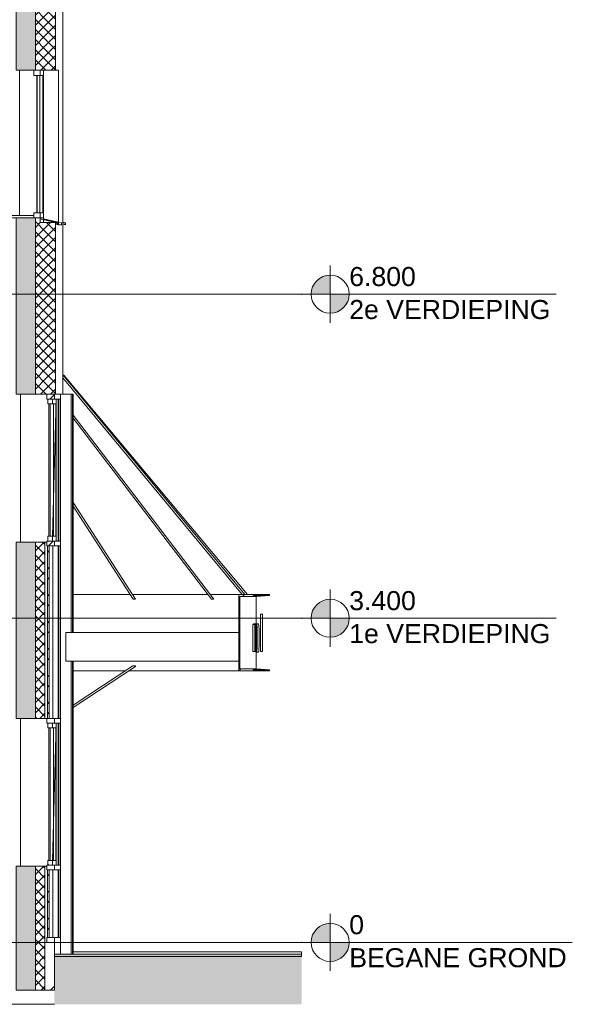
# Model space of a CAD drawing. Extents: x -156717 to 425753, y -51191 to 363295.
# Tile 484 of 502: x 325844 to 331642, y 193548 to 203877. Entities that reach past the tile are written whole.
import ezdxf

# ---------------------------------------------------------------- set-up
doc = ezdxf.new("R2010")
doc.units = 0
doc.header["$LTSCALE"] = 50
doc.linetypes.add('7 Voorgevel & doorsnede A-A$0$B0204', pattern=[1300, 1000, -100, 100, -100])
doc.layers.get('0').update_dxf_attribs({"linetype": 'CONTINUOUS'})
for name, color, linetype in [('7 Voorgevel & doorsnede A-A$0$0 2D arcering', 7, 'CONTINUOUS'), ('7 Voorgevel & doorsnede A-A$0$00 Bestaand', 7, 'CONTINUOUS'), ('7 Voorgevel & doorsnede A-A$0$00 Bestaand Doorsnede-arcering', 7, 'CONTINUOUS'), ('7 Voorgevel & doorsnede A-A$0$00 Bestaand Laagscheidingslijnen', 7, 'CONTINUOUS'), ('7 Voorgevel & doorsnede A-A$0$00 Bestaand Ramen', 7, 'CONTINUOUS'), ('7 Voorgevel & doorsnede A-A$0$21 Buitenwanden', 7, 'CONTINUOUS'), ('7 Voorgevel & doorsnede A-A$0$21 Buitenwanden Doorsnede-arcering', 7, 'CONTINUOUS'), ('7 Voorgevel & doorsnede A-A$0$90 Terrein', 7, 'CONTINUOUS'), ('7 Voorgevel & doorsnede A-A$0$90 Terrein Doorsnede-arcering', 7, 'CONTINUOUS')]:
    doc.layers.add(name, color=color, linetype=linetype)
doc.styles.add('7 Voorgevel & doorsnede A-A$0$GENERATED_STYLE_1', font='ARIAL.TTF')
pattern_1 = [(-45, (108550.56, 1635.29), (53.033, 53.033), []), (45, (108550.56, 1635.29), (-53.033, 53.033), [])]
pattern_2 = [(45, (108550.56, 1635.3), (-127.2792, 127.2792), [])]
pattern_3 = [(45, (108550.56, 1635.3), (-141.4214, 141.4214), []), (135, (108550.56, 1635.3), (141.4214, 141.4214), [])]
pattern_4 = [(45, (108550.56, 1635.3), (-159.099, 159.099), []), (45, (108497.53, 1688.32), (-159.099, 159.099), [])]

# ---------------------------------------------------------------- blocks, each defined once
blk = doc.blocks.new('7 Voorgevel & doorsnede A-A$0$Section Elem_398_3', base_point=(108551, 1635))
at = {"layer": '7 Voorgevel & doorsnede A-A$0$00 Bestaand Ramen', "color": 252, "linetype": 'Continuous', "lineweight": 0}
for p, q in [((97000, 9189), (97030, 9182)), ((97028, 9181), (97000, 9187)), ((97000, 9170), (97001, 9172)), ((97030, 9162), (97000, 9170)), ((97001, 9172), (97028, 9165)), ((97028, 9165), (97028, 9181)), ((97030, 9182), (97030, 9162))]:
    blk.add_line(p, q, dxfattribs=at)
blk = doc.blocks.new('7 Voorgevel & doorsnede A-A$0$Section Elem_473_3', base_point=(108551, 1635))
at = {"layer": '7 Voorgevel & doorsnede A-A$0$00 Bestaand Doorsnede-arcering', "linetype": 'Continuous', "lineweight": 0}
for points in [[(96513, 3985), (96713, 3985), (96713, 5835), (96513, 5835)], [(96513, 2435), (96513, 1135), (96713, 1135), (96713, 2435)]]:
    blk.add_hatch(color=255, dxfattribs=at).paths.add_polyline_path(points, flags=0)
h = blk.add_hatch(dxfattribs=at)
h.set_pattern_fill('13_45GR_ISOLATIE_0003', color=255, style=0, pattern_type=2)
h.set_pattern_definition(pattern_1)
h.paths.add_polyline_path([(96713, 3985), (96813, 3985), (96813, 5835), (96713, 5835)], flags=0)
h = blk.add_hatch(dxfattribs=at)
h.set_pattern_fill('13_45GR_ISOLATIE_0003', color=255, style=0, pattern_type=2)
h.set_pattern_definition(pattern_1)
h.paths.add_polyline_path([(96713, 1135), (96813, 1135), (96813, 2435), (96713, 2435)], flags=0)
at = {"layer": '7 Voorgevel & doorsnede A-A$0$00 Bestaand', "color": 2, "linetype": 'Continuous', "lineweight": 0}
for p, q in [((96513, 5835), (96713, 5835)), ((96513, 3985), (96513, 5835)), ((96713, 5835), (96813, 5835)), ((96813, 3985), (96813, 5835)), ((96513, 3985), (96713, 3985)), ((96713, 3985), (96813, 3985)), ((96513, 1135), (96513, 2435)), ((96513, 2435), (96713, 2435)), ((96713, 2435), (96813, 2435)), ((96813, 1135), (96813, 2435)), ((96513, 1135), (96713, 1135)), ((96713, 1135), (96813, 1135))]:
    blk.add_line(p, q, dxfattribs=at)
at = {"layer": '7 Voorgevel & doorsnede A-A$0$00 Bestaand Laagscheidingslijnen', "color": 2, "linetype": 'Continuous', "lineweight": 0}
for p, q in [((96713, 3985), (96713, 5835)), ((96713, 3985), (96713, 5835)), ((96713, 1135), (96713, 2435)), ((96713, 1135), (96713, 2435))]:
    blk.add_line(p, q, dxfattribs=at)
blk = doc.blocks.new('7 Voorgevel & doorsnede A-A$0$Section Elem_474_3', base_point=(108551, 1635))
at = {"layer": '7 Voorgevel & doorsnede A-A$0$00 Bestaand', "color": 1, "linetype": 'Continuous', "lineweight": 0}
for p, q in [((97000, 7385), (97087, 7385)), ((97087, 7385), (97087, 4885)), ((97087, 4585), (97087, 1510)), ((96977, 1510), (96977, 1635))]:
    blk.add_line(p, q, dxfattribs=at)
blk = doc.blocks.new('7 Voorgevel & doorsnede A-A$0$Section Elem_475_3', base_point=(108551, 1635))
at = {"layer": '7 Voorgevel & doorsnede A-A$0$00 Bestaand', "color": 1, "linetype": 'Continuous', "lineweight": 0}
for p, q in [((97101, 7385), (97087, 7385)), ((97101, 7385), (97101, 4885)), ((97101, 4585), (97101, 1510))]:
    blk.add_line(p, q, dxfattribs=at)
blk = doc.blocks.new('7 Voorgevel & doorsnede A-A$0$Section Elem_476_3', base_point=(108551, 1635))
at = {"layer": '7 Voorgevel & doorsnede A-A$0$00 Bestaand Doorsnede-arcering', "linetype": 'Continuous', "lineweight": 0}
h = blk.add_hatch(dxfattribs=at)
h.set_pattern_fill('11_GEWAPEND_BETON_PREFAB_57', color=9, style=0, pattern_type=2)
h.set_pattern_definition(pattern_2)
h.paths.add_polyline_path([(96832, 7385), (96832, 7335), (96913, 7335), (96913, 7385)], flags=0)
h = blk.add_hatch(dxfattribs=at)
h.set_pattern_fill('305_HARDHOUT__01__0003', color=9, style=0, pattern_type=2)
h.set_pattern_definition(pattern_3)
h.paths.add_polyline_path([(96892, 7335), (96842, 7335), (96842, 7285), (96892, 7285)], flags=0)
h = blk.add_hatch(dxfattribs=at)
h.set_pattern_fill('305_HARDHOUT__01__0003', color=9, style=0, pattern_type=2)
h.set_pattern_definition(pattern_3)
h.paths.add_polyline_path([(96892, 5845), (96892, 5895), (96842, 5895), (96842, 5845)], flags=0)
h = blk.add_hatch(dxfattribs=at)
h.set_pattern_fill('11_GEWAPEND_BETON_PREFAB_57', color=9, style=0, pattern_type=2)
h.set_pattern_definition(pattern_2)
h.paths.add_polyline_path([(96832, 5845), (96832, 5795), (96913, 5795), (96913, 5845)], flags=0)
h = blk.add_hatch(dxfattribs=at)
h.set_pattern_fill('305_HARDHOUT__01__0003', color=9, style=0, pattern_type=2)
h.set_pattern_definition(pattern_3)
h.paths.add_polyline_path([(96859, 3985), (96859, 5795), (96839, 5795), (96839, 3985)], flags=0)
h = blk.add_hatch(dxfattribs=at)
h.set_pattern_fill('11_GEWAPEND_BETON_PREFAB_57', color=9, style=0, pattern_type=2)
h.set_pattern_definition(pattern_2)
h.paths.add_polyline_path([(96832, 3985), (96832, 3935), (96913, 3935), (96913, 3985)], flags=0)
h = blk.add_hatch(dxfattribs=at)
h.set_pattern_fill('305_HARDHOUT__01__0003', color=9, style=0, pattern_type=2)
h.set_pattern_definition(pattern_3)
h.paths.add_polyline_path([(96892, 3935), (96842, 3935), (96842, 3885), (96892, 3885)], flags=0)
h = blk.add_hatch(dxfattribs=at)
h.set_pattern_fill('305_HARDHOUT__01__0003', color=9, style=0, pattern_type=2)
h.set_pattern_definition(pattern_3)
h.paths.add_polyline_path([(96892, 2445), (96892, 2495), (96842, 2495), (96842, 2445)], flags=0)
h = blk.add_hatch(dxfattribs=at)
h.set_pattern_fill('11_GEWAPEND_BETON_PREFAB_57', color=9, style=0, pattern_type=2)
h.set_pattern_definition(pattern_2)
h.paths.add_polyline_path([(96832, 2445), (96832, 2395), (96913, 2395), (96913, 2445)], flags=0)
h = blk.add_hatch(dxfattribs=at)
h.set_pattern_fill('305_HARDHOUT__01__0003', color=9, style=0, pattern_type=2)
h.set_pattern_definition(pattern_3)
h.paths.add_polyline_path([(96859, 1685), (96859, 2395), (96839, 2395), (96839, 1685)], flags=0)
h = blk.add_hatch(dxfattribs=at)
h.set_pattern_fill('11_GEWAPEND_BETON_PREFAB_57', color=9, style=0, pattern_type=2)
h.set_pattern_definition(pattern_2)
h.paths.add_polyline_path([(96832, 1635), (96913, 1635), (96913, 1685), (96832, 1685)], flags=0)
at = {"layer": '7 Voorgevel & doorsnede A-A$0$00 Bestaand Ramen', "color": 2, "linetype": 'Continuous', "lineweight": 0}
for p, q in [((96832, 7335), (96832, 7385)), ((96832, 7385), (96913, 7385)), ((96832, 7335), (96913, 7335)), ((96913, 7335), (96913, 7385)), ((96832, 5795), (96832, 5845)), ((96832, 5845), (96913, 5845)), ((96832, 5795), (96913, 5795)), ((96913, 5795), (96913, 5845)), ((96832, 3935), (96832, 3985)), ((96832, 3985), (96913, 3985)), ((96832, 3935), (96913, 3935)), ((96913, 3935), (96913, 3985)), ((96832, 2395), (96832, 2445)), ((96832, 2445), (96913, 2445)), ((96832, 2395), (96913, 2395)), ((96913, 2395), (96913, 2445)), ((96832, 1685), (96913, 1685)), ((96832, 1635), (96832, 1685)), ((96913, 1635), (96913, 1685)), ((96832, 1635), (96913, 1635))]:
    blk.add_line(p, q, dxfattribs=at)
at = {"layer": '7 Voorgevel & doorsnede A-A$0$00 Bestaand Ramen', "color": 1, "linetype": 'Continuous', "lineweight": 0}
for p, q in [((96842, 7335), (96892, 7335)), ((96842, 7285), (96842, 7335)), ((96892, 7285), (96892, 7335)), ((96977, 7385), (96913, 7385)), ((96951, 7335), (96913, 7335)), ((96930, 7335), (96930, 5845)), ((96951, 7335), (96951, 5845)), ((96954, 7335), (96954, 5845)), ((96974, 7335), (96954, 7335)), ((96974, 7335), (96974, 5845)), ((96977, 1635), (96977, 7385)), ((96842, 7285), (96892, 7285)), ((96867, 7285), (96867, 5895)), ((96927, 7285), (96892, 7285)), ((96902, 7285), (96902, 5895)), ((96927, 5895), (96927, 7285)), ((96842, 5895), (96892, 5895)), ((96842, 5845), (96842, 5895)), ((96892, 5895), (96927, 5895)), ((96892, 5845), (96892, 5895)), ((96839, 5795), (96859, 5795)), ((96839, 3985), (96839, 5795)), ((96842, 5845), (96892, 5845)), ((96859, 3985), (96859, 5795)), ((96897, 5795), (96897, 3985)), ((96913, 5845), (96951, 5845)), ((96913, 5795), (96951, 5795)), ((96951, 5795), (96951, 3985)), ((96954, 5845), (96974, 5845)), ((96954, 5795), (96954, 3985)), ((96954, 5795), (96974, 5795)), ((96974, 5795), (96974, 3985)), ((96839, 3985), (96859, 3985)), ((96842, 3935), (96892, 3935)), ((96842, 3885), (96842, 3935)), ((96897, 3985), (96859, 3985)), ((96892, 3885), (96892, 3935)), ((96913, 3985), (96951, 3985)), ((96913, 3935), (96951, 3935)), ((96930, 3935), (96930, 2445)), ((96951, 3935), (96951, 2445)), ((96954, 3985), (96974, 3985)), ((96954, 3935), (96954, 2445)), ((96954, 3935), (96974, 3935)), ((96974, 3935), (96974, 2445)), ((96842, 3885), (96892, 3885)), ((96867, 3885), (96867, 2495)), ((96927, 3885), (96892, 3885)), ((96902, 3885), (96902, 2495)), ((96927, 2495), (96927, 3885)), ((96842, 2495), (96892, 2495)), ((96842, 2445), (96842, 2495)), ((96892, 2495), (96927, 2495)), ((96892, 2445), (96892, 2495)), ((96839, 2395), (96859, 2395)), ((96839, 1685), (96839, 2395)), ((96842, 2445), (96892, 2445)), ((96859, 1685), (96859, 2395)), ((96897, 2395), (96897, 1685)), ((96913, 2445), (96951, 2445)), ((96913, 2395), (96951, 2395)), ((96951, 2395), (96951, 1685)), ((96954, 2445), (96974, 2445)), ((96954, 2395), (96954, 1685)), ((96954, 2395), (96974, 2395)), ((96974, 2395), (96974, 1685)), ((96839, 1685), (96859, 1685)), ((96951, 1685), (96913, 1685)), ((96974, 1685), (96954, 1685)), ((96977, 1635), (96913, 1635))]:
    blk.add_line(p, q, dxfattribs=at)
at = {"layer": '7 Voorgevel & doorsnede A-A$0$00 Bestaand Ramen', "color": 9, "linetype": 'Continuous', "lineweight": 0}
for p, q in [((96930, 7335), (96892, 5895)), ((96930, 3935), (96892, 2495))]:
    blk.add_line(p, q, dxfattribs=at)
blk = doc.blocks.new('7 Voorgevel & doorsnede A-A$0$Section Elem_477_3', base_point=(108551, 1635))
at = {"layer": '7 Voorgevel & doorsnede A-A$0$00 Bestaand Doorsnede-arcering', "linetype": 'Continuous', "lineweight": 0}
h = blk.add_hatch(dxfattribs=at)
h.set_pattern_fill('10_BAKSTEEN_0003', color=9, style=0, pattern_type=2)
h.set_pattern_definition([(45, (108550.56, 1635.3), (-459.62, 459.62), []), (45, (108458.63, 1727.2), (-459.62, 459.62), [])])
h.paths.add_polyline_path([(96812, 1135), (96913, 1135), (96913, 1635), (96812, 1635)], flags=0)
at = {"layer": '7 Voorgevel & doorsnede A-A$0$00 Bestaand', "color": 1, "linetype": 'Continuous', "lineweight": 0}
for p, q in [((96812, 1635), (96913, 1635)), ((96812, 1135), (96812, 1635)), ((96913, 1135), (96913, 1635)), ((96812, 1135), (96913, 1135))]:
    blk.add_line(p, q, dxfattribs=at)
blk = doc.blocks.new('7 Voorgevel & doorsnede A-A$0$Section Elem_487_3', base_point=(108551, 1635))
at = {"layer": '7 Voorgevel & doorsnede A-A$0$00 Bestaand Doorsnede-arcering', "linetype": 'Continuous', "lineweight": 0}
for points in [[(96513, 11555), (96513, 10785), (96713, 10785), (96713, 11555)], [(96513, 9235), (96513, 7385), (96713, 7385), (96713, 9235)]]:
    blk.add_hatch(color=255, dxfattribs=at).paths.add_polyline_path(points, flags=0)
h = blk.add_hatch(dxfattribs=at)
h.set_pattern_fill('13_45GR_ISOLATIE_0003', color=255, style=0, pattern_type=2)
h.set_pattern_definition(pattern_1)
h.paths.add_polyline_path([(96713, 10785), (96763, 10785), (96823, 10785), (96823, 11555), (96713, 11555)], flags=0)
h = blk.add_hatch(dxfattribs=at)
h.set_pattern_fill('13_45GR_ISOLATIE_0003', color=255, style=0, pattern_type=2)
h.set_pattern_definition(pattern_1)
h.paths.add_polyline_path([(96823, 10785), (96924, 10785), (96924, 11555), (96823, 11555)], flags=0)
h = blk.add_hatch(dxfattribs=at)
h.set_pattern_fill('13_45GR_ISOLATIE_0003', color=255, style=0, pattern_type=2)
h.set_pattern_definition(pattern_1)
h.paths.add_polyline_path([(96713, 7385), (96823, 7385), (96823, 9187), (96763, 9187), (96763, 9235), (96713, 9235)], flags=0)
h = blk.add_hatch(dxfattribs=at)
h.set_pattern_fill('13_45GR_ISOLATIE_0003', color=255, style=0, pattern_type=2)
h.set_pattern_definition(pattern_1)
h.paths.add_polyline_path([(96823, 7385), (96924, 7385), (96924, 9187), (96823, 9187)], flags=0)
at = {"layer": '7 Voorgevel & doorsnede A-A$0$00 Bestaand', "color": 2, "linetype": 'Continuous', "lineweight": 0}
for p, q in [((96513, 10785), (96513, 11555)), ((96924, 10785), (96924, 11555)), ((96513, 10785), (96713, 10785)), ((96713, 10785), (96763, 10785)), ((96763, 10785), (96823, 10785)), ((96823, 10785), (96924, 10785)), ((96513, 7385), (96513, 9235)), ((96513, 9235), (96713, 9235)), ((96713, 9235), (96763, 9235)), ((96763, 9187), (96763, 9235)), ((96763, 9187), (96823, 9187)), ((96823, 9187), (96924, 9187)), ((96924, 7385), (96924, 9187)), ((96513, 7385), (96713, 7385)), ((96713, 7385), (96823, 7385)), ((96823, 7385), (96924, 7385))]:
    blk.add_line(p, q, dxfattribs=at)
at = {"layer": '7 Voorgevel & doorsnede A-A$0$00 Bestaand', "color": 1, "linetype": 'Continuous', "lineweight": 0}
for p, q in [((97000, 11555), (97000, 7385)), ((96957, 9189), (96957, 10785)), ((96797, 9187), (96797, 9216)), ((96924, 7385), (97000, 7385))]:
    blk.add_line(p, q, dxfattribs=at)
at = {"layer": '7 Voorgevel & doorsnede A-A$0$00 Bestaand Laagscheidingslijnen', "color": 2, "linetype": 'Continuous', "lineweight": 0}
for p, q in [((96713, 10785), (96713, 11555)), ((96713, 10785), (96713, 11555)), ((96713, 7385), (96713, 9235)), ((96713, 7385), (96713, 9235))]:
    blk.add_line(p, q, dxfattribs=at)
blk = doc.blocks.new('7 Voorgevel & doorsnede A-A$0$Section Elem_488_3', base_point=(108551, 1635))
at = {"layer": '7 Voorgevel & doorsnede A-A$0$00 Bestaand Ramen', "color": 1, "linetype": 'Continuous', "lineweight": 0}
for p, q in [((96548, 9260), (96548, 10785)), ((96698, 10785), (96763, 10785)), ((96698, 10758), (96698, 10785)), ((96698, 10730), (96698, 10758)), ((96763, 10758), (96763, 10785)), ((96763, 10730), (96763, 10758)), ((96797, 10785), (96797, 9235)), ((96957, 10785), (96924, 10785)), ((96698, 10730), (96763, 10730)), ((96729, 9290), (96729, 10730)), ((96730, 10730), (96731, 10730)), ((96730, 9290), (96730, 10730)), ((96731, 9290), (96731, 10730)), ((96761, 10730), (96761, 9290)), ((96793, 10730), (96763, 10730)), ((96793, 9290), (96793, 10730)), ((96412, 9260), (96698, 9260)), ((96412, 9235), (96412, 9260)), ((96412, 9235), (96698, 9235)), ((96698, 9290), (96763, 9290)), ((96698, 9263), (96698, 9290)), ((96698, 9235), (96698, 9263)), ((96698, 9235), (96698, 9260)), ((96698, 9235), (96763, 9235)), ((96730, 9290), (96731, 9290)), ((96763, 9290), (96793, 9290)), ((96763, 9263), (96763, 9290)), ((96763, 9235), (96763, 9263)), ((96763, 9235), (96765, 9235)), ((96763, 9224), (96763, 9235)), ((96952, 9181), (96763, 9224)), ((96799, 9235), (96765, 9235)), ((96765, 9225), (96765, 9235)), ((96954, 9182), (96765, 9225)), ((96799, 9235), (96799, 9225)), ((96799, 9225), (96987, 9182)), ((96952, 9172), (96924, 9172)), ((96952, 9165), (96924, 9172)), ((96924, 9170), (96924, 9172)), ((96954, 9162), (96924, 9170)), ((96952, 9165), (96952, 9181)), ((96954, 9162), (96954, 9182)), ((96987, 9162), (96954, 9162)), ((96987, 9182), (96987, 9162))]:
    blk.add_line(p, q, dxfattribs=at)
blk = doc.blocks.new('7 Voorgevel & doorsnede A-A$0$Section Elem_497_3', base_point=(108551, 1635))
at = {"layer": '7 Voorgevel & doorsnede A-A$0$00 Bestaand Ramen', "color": 1, "linetype": 'Continuous', "lineweight": 0}
for p, q in [((96556, 7385), (96556, 5835)), ((96855, 7285), (96855, 5895)), ((96832, 5835), (96813, 5835))]:
    blk.add_line(p, q, dxfattribs=at)
blk = doc.blocks.new('7 Voorgevel & doorsnede A-A$0$Section Elem_498_3', base_point=(108551, 1635))
at = {"layer": '7 Voorgevel & doorsnede A-A$0$00 Bestaand Ramen', "color": 1, "linetype": 'Continuous', "lineweight": 0}
for p, q in [((96556, 3985), (96556, 2435)), ((96813, 3985), (96832, 3985)), ((96855, 3885), (96855, 2495)), ((96832, 2435), (96813, 2435))]:
    blk.add_line(p, q, dxfattribs=at)
blk = doc.blocks.new('7 Voorgevel & doorsnede A-A$0$Section Elem_536_3', base_point=(108551, 1635))
at = {"layer": '7 Voorgevel & doorsnede A-A$0$21 Buitenwanden Doorsnede-arcering', "linetype": 'Continuous', "lineweight": 0}
h = blk.add_hatch(dxfattribs=at)
h.set_pattern_fill('14_STAAL_0003', color=9, style=0, pattern_type=2)
h.set_pattern_definition(pattern_4)
h.paths.add_polyline_path([(98848, 4485), (98858, 4485), (98948, 4485), (98998, 4485), (98998, 4495), (98948, 4499), (98858, 4505), (98858, 4505), (98858, 5265), (98858, 5265), (98948, 5272), (98998, 5275), (98998, 5285), (98948, 5285), (98858, 5285), (98848, 5285)], flags=0)
h = blk.add_hatch(dxfattribs=at)
h.set_pattern_fill('14_STAAL_0003', color=9, style=0, pattern_type=2)
h.set_pattern_definition(pattern_4)
h.paths.add_polyline_path([(98858, 5265), (98858, 4505), (98858, 4505), (98948, 4499), (98998, 4495), (98998, 4485), (98998, 4485), (98998, 4495), (98858, 4505), (98858, 5265), (98998, 5275), (98998, 5285), (98998, 5285), (98998, 5275), (98948, 5272), (98858, 5265)], flags=0)
at = {"layer": '7 Voorgevel & doorsnede A-A$0$21 Buitenwanden', "color": 252, "linetype": 'Continuous', "lineweight": 0}
for p, q in [((97109, 5285), (97256, 5285)), ((97256, 5285), (97436, 5285)), ((97436, 5285), (97608, 5285)), ((97608, 5285), (97707, 5285)), ((97731, 5285), (97769, 5285)), ((97769, 5285), (97921, 5285)), ((97921, 5285), (98063, 5285)), ((98063, 5285), (98196, 5285)), ((98196, 5285), (98319, 5285)), ((98319, 5285), (98432, 5285)), ((98432, 5285), (98522, 5285)), ((98547, 5285), (98628, 5285)), ((98628, 5285), (98711, 5285)), ((98711, 5285), (98785, 5285)), ((98785, 5285), (98848, 5285)), ((99168, 5275), (99028, 5265)), ((99144, 5285), (99129, 5285)), ((99144, 5275), (99129, 5275)), ((99161, 5285), (99144, 5285)), ((99161, 5275), (99144, 5275)), ((99168, 5285), (99161, 5285)), ((99168, 5275), (99161, 5275)), ((99168, 5285), (99168, 5275)), ((98585, 5235), (98585, 5235)), ((99004, 5265), (98989, 5265)), ((99021, 5265), (99004, 5265)), ((99028, 5265), (99021, 5265)), ((99028, 5265), (99028, 4967)), ((99028, 4685), (99028, 4505)), ((97109, 4485), (97256, 4485)), ((97256, 4485), (97436, 4485)), ((97436, 4485), (97608, 4485)), ((97608, 4485), (97661, 4485)), ((97698, 4485), (97769, 4485)), ((97763, 4528), (97764, 4532)), ((97763, 4528), (97763, 4528)), ((97763, 4528), (97763, 4528)), ((97764, 4535), (97764, 4535)), ((97764, 4532), (97764, 4535)), ((97765, 4535), (97764, 4535)), ((97769, 4485), (97921, 4485)), ((97921, 4485), (98063, 4485)), ((98063, 4485), (98196, 4485)), ((98196, 4485), (98319, 4485)), ((98319, 4485), (98432, 4485)), ((98432, 4485), (98535, 4485)), ((98535, 4485), (98628, 4485)), ((98628, 4485), (98711, 4485)), ((98711, 4485), (98785, 4485)), ((98785, 4485), (98848, 4485)), ((99004, 4505), (98989, 4505)), ((99021, 4505), (99004, 4505)), ((99028, 4505), (99021, 4505)), ((99028, 4505), (99168, 4495)), ((99144, 4495), (99129, 4495)), ((99144, 4485), (99129, 4485)), ((99161, 4495), (99144, 4495)), ((99161, 4485), (99144, 4485)), ((99168, 4495), (99161, 4495)), ((99168, 4485), (99161, 4485)), ((99168, 4495), (99168, 4485))]:
    blk.add_line(p, q, dxfattribs=at)
at = {"layer": '7 Voorgevel & doorsnede A-A$0$21 Buitenwanden', "color": 1, "linetype": 'Continuous', "lineweight": 0}
for p, q in [((98848, 5285), (98858, 5285)), ((98848, 4485), (98848, 5285)), ((98858, 5285), (98948, 5285)), ((98948, 5285), (98998, 5285)), ((99033, 5285), (98998, 5285)), ((98998, 5275), (98998, 5285)), ((98998, 5285), (98998, 5285)), ((99033, 5275), (98998, 5275)), ((99080, 5285), (99033, 5285)), ((99080, 5275), (99033, 5275)), ((99117, 5285), (99080, 5285)), ((99117, 5275), (99080, 5275)), ((99129, 5285), (99117, 5285)), ((99129, 5275), (99117, 5275)), ((98894, 5265), (98858, 5265)), ((98858, 4505), (98858, 5265)), ((98941, 5265), (98894, 5265)), ((98978, 5265), (98941, 5265)), ((98989, 5265), (98978, 5265)), ((98848, 4485), (98858, 4485)), ((98894, 4505), (98858, 4505)), ((98858, 4485), (98948, 4485)), ((98941, 4505), (98894, 4505)), ((98978, 4505), (98941, 4505)), ((98948, 4485), (98998, 4485)), ((98989, 4505), (98978, 4505)), ((99033, 4495), (98998, 4495)), ((98998, 4485), (98998, 4495)), ((99033, 4485), (98998, 4485)), ((98998, 4485), (98998, 4485)), ((99080, 4495), (99033, 4495)), ((99080, 4485), (99033, 4485)), ((99117, 4495), (99080, 4495)), ((99117, 4485), (99080, 4485)), ((99129, 4495), (99117, 4495)), ((99129, 4485), (99117, 4485))]:
    blk.add_line(p, q, dxfattribs=at)
blk = doc.blocks.new('7 Voorgevel & doorsnede A-A$0$Section Elem_537_3', base_point=(108551, 1635))
at = {"layer": '7 Voorgevel & doorsnede A-A$0$21 Buitenwanden', "color": 2, "linetype": 'Continuous', "lineweight": 0}
for p, q in [((97034, 4885), (98849, 4885)), ((97034, 4585), (97034, 4885)), ((98849, 4585), (98849, 4885)), ((97034, 4585), (98849, 4585))]:
    blk.add_line(p, q, dxfattribs=at)
blk = doc.blocks.new('7 Voorgevel & doorsnede A-A$0$Section Elem_543_3', base_point=(108551, 1635))
at = {"layer": '7 Voorgevel & doorsnede A-A$0$90 Terrein', "color": 252, "linetype": 'Continuous', "lineweight": 0}
for p, q in [((97846, 1535), (97109, 1535)), ((97846, 1535), (97977, 1535)), ((97977, 1535), (98178, 1535)), ((98178, 1535), (98369, 1535)), ((98369, 1535), (98550, 1535)), ((98550, 1535), (98722, 1535)), ((98722, 1535), (98883, 1535)), ((98883, 1535), (99035, 1535)), ((99035, 1535), (99177, 1535)), ((99177, 1535), (99309, 1535)), ((99309, 1535), (99432, 1535)), ((99432, 1535), (99506, 1535)), ((99506, 1510), (99506, 1535))]:
    blk.add_line(p, q, dxfattribs=at)
blk = doc.blocks.new('7 Voorgevel & doorsnede A-A$0$Section Elem_544_3', base_point=(108551, 1635))
at = {"color": 252, "linetype": 'Continuous', "lineweight": 0}
for p, q in [((99076, 5078), (99076, 4854)), ((99076, 5078), (99076, 4685)), ((99076, 5078), (99076, 5078)), ((99076, 5078), (99096, 5078)), ((99096, 4685), (99096, 5078)), ((99029, 4960), (99030, 4967)), ((99030, 4967), (99031, 4974)), ((99031, 4974), (99033, 4976)), ((99033, 4976), (99035, 4973)), ((99033, 4976), (99053, 4976)), ((99035, 4973), (99037, 4962)), ((99037, 4962), (99039, 4945)), ((99055, 4973), (99053, 4976)), ((99057, 4962), (99055, 4973)), ((99059, 4945), (99057, 4962)), ((99074, 4970), (99076, 4881)), ((99074, 4970), (99075, 4970)), ((99075, 4970), (99076, 4970)), ((99075, 4970), (99076, 4941)), ((99031, 4928), (99032, 4933)), ((99032, 4933), (99033, 4936)), ((99033, 4936), (99035, 4933)), ((99035, 4933), (99036, 4924)), ((99036, 4924), (99037, 4909)), ((99037, 4909), (99038, 4888)), ((99038, 4888), (99038, 4861)), ((99038, 4861), (99038, 4828)), ((99039, 4945), (99040, 4923)), ((99040, 4923), (99041, 4896)), ((99041, 4896), (99041, 4865)), ((99041, 4865), (99041, 4828)), ((99060, 4923), (99059, 4945)), ((99061, 4896), (99060, 4923)), ((99061, 4865), (99061, 4896)), ((99061, 4828), (99061, 4865)), ((99076, 4941), (99076, 4854)), ((99076, 4864), (99076, 4881)), ((99076, 4838), (99076, 4864)), ((99037, 4746), (99038, 4767)), ((99038, 4794), (99038, 4828)), ((99038, 4767), (99038, 4794)), ((99040, 4739), (99041, 4764)), ((99041, 4794), (99041, 4828)), ((99041, 4764), (99041, 4794)), ((99061, 4764), (99060, 4739)), ((99061, 4828), (99061, 4794)), ((99061, 4794), (99061, 4764)), ((99074, 4685), (99076, 4838)), ((99076, 4751), (99076, 4831)), ((99076, 4831), (99076, 4798)), ((99076, 4798), (99076, 4685)), ((99031, 4685), (99032, 4681)), ((99032, 4722), (99033, 4719)), ((99032, 4681), (99033, 4679)), ((99033, 4719), (99035, 4722)), ((99033, 4679), (99035, 4681)), ((99033, 4679), (99053, 4679)), ((99035, 4722), (99036, 4731)), ((99035, 4681), (99036, 4689)), ((99036, 4731), (99037, 4746)), ((99036, 4689), (99038, 4701)), ((99038, 4701), (99039, 4717)), ((99039, 4717), (99040, 4739)), ((99055, 4681), (99053, 4679)), ((99057, 4689), (99055, 4681)), ((99058, 4701), (99057, 4689)), ((99059, 4717), (99058, 4701)), ((99060, 4739), (99059, 4717)), ((99074, 4685), (99075, 4685)), ((99075, 4685), (99076, 4751)), ((99075, 4685), (99076, 4685)), ((99076, 4685), (99076, 4685)), ((99076, 4685), (99096, 4685))]:
    blk.add_line(p, q, dxfattribs=at)
at = {"color": 1, "linetype": 'Continuous', "lineweight": 0}
for p, q in [((98994, 4970), (98994, 4685)), ((99004, 4976), (99002, 4973)), ((99002, 4973), (99002, 4970)), ((99014, 4970), (99018, 4970)), ((99014, 4685), (99014, 4970)), ((99018, 4930), (99018, 4970)), ((99019, 4950), (99021, 4965)), ((99021, 4965), (99022, 4973)), ((99022, 4973), (99024, 4976)), ((99024, 4976), (99026, 4974)), ((99026, 4974), (99028, 4967)), ((99028, 4967), (99029, 4956)), ((99018, 4930), (99019, 4950)), ((99018, 4873), (99019, 4898)), ((99018, 4841), (99018, 4873)), ((99019, 4898), (99020, 4915)), ((99020, 4915), (99021, 4926)), ((99021, 4926), (99022, 4932)), ((99022, 4932), (99024, 4935)), ((99024, 4935), (99025, 4932)), ((99025, 4932), (99026, 4926)), ((99026, 4926), (99027, 4916)), ((99027, 4916), (99028, 4903)), ((99028, 4903), (99028, 4884)), ((99028, 4884), (99028, 4858)), ((99028, 4685), (99028, 4858)), ((99029, 4956), (99030, 4943)), ((99030, 4943), (99031, 4926)), ((99031, 4926), (99032, 4907)), ((99032, 4907), (99032, 4889)), ((99032, 4889), (99032, 4860)), ((99032, 4685), (99032, 4860)), ((99018, 4685), (99018, 4841)), ((99014, 4685), (99018, 4685)), ((99028, 4685), (99032, 4685))]:
    blk.add_line(p, q, dxfattribs=at)
at = {"color": 255, "linetype": 'Continuous', "lineweight": 0}
for p, q in [((98994, 4970), (99014, 4970)), ((99004, 4976), (99024, 4976)), ((98994, 4685), (99014, 4685)), ((99018, 4685), (99028, 4685))]:
    blk.add_line(p, q, dxfattribs=at)
blk = doc.blocks.new('7 Voorgevel & doorsnede A-A$0$Section Elem_554_3', base_point=(108551, 1635))
at = {"layer": '7 Voorgevel & doorsnede A-A$0$00 Bestaand', "color": 252, "linetype": 'Continuous', "lineweight": 0}
for p, q in [((97109, 7385), (97101, 7385)), ((97109, 7385), (97109, 4885)), ((97109, 4585), (97109, 1510))]:
    blk.add_line(p, q, dxfattribs=at)
blk = doc.blocks.new('7 Voorgevel & doorsnede A-A$0$Section Elem_568_3', base_point=(108551, 1635))
at = {"layer": '7 Voorgevel & doorsnede A-A$0$90 Terrein Doorsnede-arcering', "linetype": 'Continuous', "lineweight": 0}
blk.add_hatch(color=252, dxfattribs=at).paths.add_polyline_path([(99506, 1485), (96913, 1485), (96913, 985), (99506, 985)], flags=0)
at = {"layer": '7 Voorgevel & doorsnede A-A$0$90 Terrein', "color": 2, "linetype": 'Continuous', "lineweight": 0}
blk.add_line((96913, 1485), (99506, 1485), dxfattribs=at)
blk = doc.blocks.new('7 Voorgevel & doorsnede A-A$0$Section Elem_569_3', base_point=(108551, 1635))
at = {"layer": '7 Voorgevel & doorsnede A-A$0$90 Terrein Doorsnede-arcering', "linetype": 'Continuous', "lineweight": 0}
blk.add_hatch(color=252, dxfattribs=at).paths.add_polyline_path([(99506, 1510), (96913, 1510), (96913, 985), (99506, 985)], flags=0)
at = {"layer": '7 Voorgevel & doorsnede A-A$0$90 Terrein', "color": 2, "linetype": 'Continuous', "lineweight": 0}
for p, q in [((96913, 1510), (99506, 1510)), ((96913, 1485), (96913, 1510)), ((99506, 1485), (99506, 1510))]:
    blk.add_line(p, q, dxfattribs=at)
at = {"layer": '7 Voorgevel & doorsnede A-A$0$90 Terrein', "color": 252, "linetype": 'Continuous', "lineweight": 0}
for p, q in [((96224, 985), (96776, 985)), ((96776, 985), (96913, 985))]:
    blk.add_line(p, q, dxfattribs=at)
blk = doc.blocks.new('7 Voorgevel & doorsnede A-A$0$Section Elem_633_3', base_point=(108551, 1635))
at = {"layer": '7 Voorgevel & doorsnede A-A$0$21 Buitenwanden', "color": 252, "linetype": 'Continuous', "lineweight": 0}
for p, q in [((97003, 7585), (97008, 7585)), ((97008, 7585), (97012, 7585)), ((98937, 5285), (97012, 7585)), ((98911, 5285), (98739, 5491))]:
    blk.add_line(p, q, dxfattribs=at)
blk = doc.blocks.new('7 Voorgevel & doorsnede A-A$0$Section Elem_634_3', base_point=(108551, 1635))
at = {"layer": '7 Voorgevel & doorsnede A-A$0$21 Buitenwanden', "color": 1, "linetype": 'Continuous', "lineweight": 0}
for p, q in [((97000, 7585), (97003, 7585)), ((98883, 5285), (97000, 7558)), ((98909, 5285), (97003, 7585))]:
    blk.add_line(p, q, dxfattribs=at)
blk = doc.blocks.new('7 Voorgevel & doorsnede A-A$0$Section Elem_635_3', base_point=(108551, 1635))
at = {"layer": '7 Voorgevel & doorsnede A-A$0$21 Buitenwanden', "color": 252, "linetype": 'Continuous', "lineweight": 0}
for p, q in [((98585, 5235), (97109, 7167)), ((98560, 5235), (97109, 7134)), ((98560, 5235), (98564, 5235)), ((98564, 5235), (98569, 5235)), ((98569, 5235), (98576, 5235)), ((98576, 5235), (98582, 5235)), ((98582, 5235), (98585, 5235))]:
    blk.add_line(p, q, dxfattribs=at)
blk = doc.blocks.new('7 Voorgevel & doorsnede A-A$0$Section Elem_636_3', base_point=(108551, 1635))
at = {"layer": '7 Voorgevel & doorsnede A-A$0$21 Buitenwanden', "color": 252, "linetype": 'Continuous', "lineweight": 0}
for p, q in [((97763, 5235), (97109, 6249)), ((97739, 5235), (97109, 6212)), ((97739, 5235), (97742, 5235)), ((97742, 5235), (97748, 5235)), ((97748, 5235), (97754, 5235)), ((97754, 5235), (97760, 5235)), ((97760, 5235), (97763, 5235)), ((97763, 5235), (97763, 5235))]:
    blk.add_line(p, q, dxfattribs=at)
blk = doc.blocks.new('7 Voorgevel & doorsnede A-A$0$Section Elem_637_3', base_point=(108551, 1635))
at = {"layer": '7 Voorgevel & doorsnede A-A$0$21 Buitenwanden', "color": 252, "linetype": 'Continuous', "lineweight": 0}
for p, q in [((97109, 4122), (97737, 4535)), ((97109, 4098), (97763, 4528)), ((97737, 4535), (97742, 4535)), ((97742, 4535), (97751, 4535)), ((97751, 4535), (97761, 4535)), ((97761, 4535), (97764, 4535))]:
    blk.add_line(p, q, dxfattribs=at)
blk = doc.blocks.new('7 Voorgevel & doorsnede A-A$0$A DOORSNEDE A-A_STORY_MARKER', base_point=(108551, 1635))
at = {"layer": '7 Voorgevel & doorsnede A-A$0$0 2D arcering', "linetype": 'Continuous', "lineweight": 0}
for points in [[(99806, 8435), (99606, 8435, -0.414214), (99806, 8635)], [(99806, 8435), (100006, 8435, -0.414214), (99806, 8235)], [(99806, 5035), (99606, 5035, -0.414214), (99806, 5235)], [(99806, 5035), (100006, 5035, -0.414214), (99806, 4835)], [(99806, 1635), (99606, 1635, -0.414214), (99806, 1835)], [(99806, 1635), (100006, 1635, -0.414214), (99806, 1435)]]:
    blk.add_hatch(color=2, dxfattribs=at).paths.add_polyline_path(points, flags=0)
at = {"color": 2, "linetype": 'Continuous', "lineweight": 0}
for p, q in [((99806, 8735), (99806, 8135)), ((99606, 8435), (99506, 8435)), ((99606, 8435), (100006, 8435)), ((102178, 8435), (100006, 8435)), ((99806, 5335), (99806, 4735)), ((99606, 5035), (99506, 5035)), ((99606, 5035), (100006, 5035)), ((102178, 5035), (100006, 5035)), ((99806, 1935), (99806, 1335)), ((99606, 1635), (99506, 1635)), ((99606, 1635), (100006, 1635)), ((102346, 1635), (100006, 1635))]:
    blk.add_line(p, q, dxfattribs=at)
at = {"color": 9, "linetype": '7 Voorgevel & doorsnede A-A$0$B0204', "lineweight": 0}
for p, q in [((68885, 8435), (99506, 8435)), ((68885, 5035), (99506, 5035)), ((68885, 1635), (99506, 1635))]:
    blk.add_line(p, q, dxfattribs=at)
at = {"color": 2, "linetype": 'Continuous', "lineweight": 0}
for centre in [(99806, 8435), (99806, 5035), (99806, 1635)]:
    blk.add_circle(centre, 200, dxfattribs=at)
for p in [(99506, 8435), (99506, 8435), (99506, 5035), (99506, 5035), (99506, 1635), (99506, 1635)]:
    blk.add_point(p, dxfattribs=at)
at = {"color": 2, "lineweight": 0, "char_height": 200, "attachment_point": 1, "style": '7 Voorgevel & doorsnede A-A$0$GENERATED_STYLE_1'}
for s, insert in [('{6.800}', (100006, 8720)), ('{2e VERDIEPING}', (100006, 8374)), ('{3.400}', (100006, 5320)), ('{1e VERDIEPING}', (100006, 4974)), ('{0}', (100006, 1920)), ('{BEGANE GROND}', (100006, 1574))]:
    blk.add_mtext(s, dxfattribs=dict(at, insert=insert))

msp = doc.modelspace()

# ---------------------------------------------------------------- block references
at = {"linetype": 'Continuous', "lineweight": 0}
msp.add_blockref('7 Voorgevel & doorsnede A-A$0$A DOORSNEDE A-A_STORY_MARKER', (337846.4774, 194197.76673), dxfattribs=at)
at = {"color": 9, "lineweight": 0}
msp.add_blockref('7 Voorgevel & doorsnede A-A$0$Section Elem_544_3', (337846.4774, 194197.76673), dxfattribs=at)
at = {"layer": '7 Voorgevel & doorsnede A-A$0$00 Bestaand', "color": 9, "lineweight": 0}
for name in ['7 Voorgevel & doorsnede A-A$0$Section Elem_487_3', '7 Voorgevel & doorsnede A-A$0$Section Elem_474_3', '7 Voorgevel & doorsnede A-A$0$Section Elem_475_3', '7 Voorgevel & doorsnede A-A$0$Section Elem_554_3', '7 Voorgevel & doorsnede A-A$0$Section Elem_473_3', '7 Voorgevel & doorsnede A-A$0$Section Elem_477_3']:
    msp.add_blockref(name, (337846.4774, 194197.76673), dxfattribs=at)
at = {"layer": '7 Voorgevel & doorsnede A-A$0$00 Bestaand Ramen', "color": 9, "lineweight": 0}
for name in ['7 Voorgevel & doorsnede A-A$0$Section Elem_488_3', '7 Voorgevel & doorsnede A-A$0$Section Elem_398_3', '7 Voorgevel & doorsnede A-A$0$Section Elem_497_3', '7 Voorgevel & doorsnede A-A$0$Section Elem_476_3', '7 Voorgevel & doorsnede A-A$0$Section Elem_498_3']:
    msp.add_blockref(name, (337846.4774, 194197.76673), dxfattribs=at)
at = {"layer": '7 Voorgevel & doorsnede A-A$0$21 Buitenwanden', "color": 9, "lineweight": 0}
for name in ['7 Voorgevel & doorsnede A-A$0$Section Elem_634_3', '7 Voorgevel & doorsnede A-A$0$Section Elem_633_3', '7 Voorgevel & doorsnede A-A$0$Section Elem_635_3', '7 Voorgevel & doorsnede A-A$0$Section Elem_636_3', '7 Voorgevel & doorsnede A-A$0$Section Elem_536_3', '7 Voorgevel & doorsnede A-A$0$Section Elem_537_3', '7 Voorgevel & doorsnede A-A$0$Section Elem_637_3']:
    msp.add_blockref(name, (337846.4774, 194197.76673), dxfattribs=at)
at = {"layer": '7 Voorgevel & doorsnede A-A$0$90 Terrein', "color": 9, "lineweight": 0}
for name in ['7 Voorgevel & doorsnede A-A$0$Section Elem_543_3', '7 Voorgevel & doorsnede A-A$0$Section Elem_568_3', '7 Voorgevel & doorsnede A-A$0$Section Elem_569_3']:
    msp.add_blockref(name, (337846.4774, 194197.76673), dxfattribs=at)

doc.saveas('drawing.dxf')
